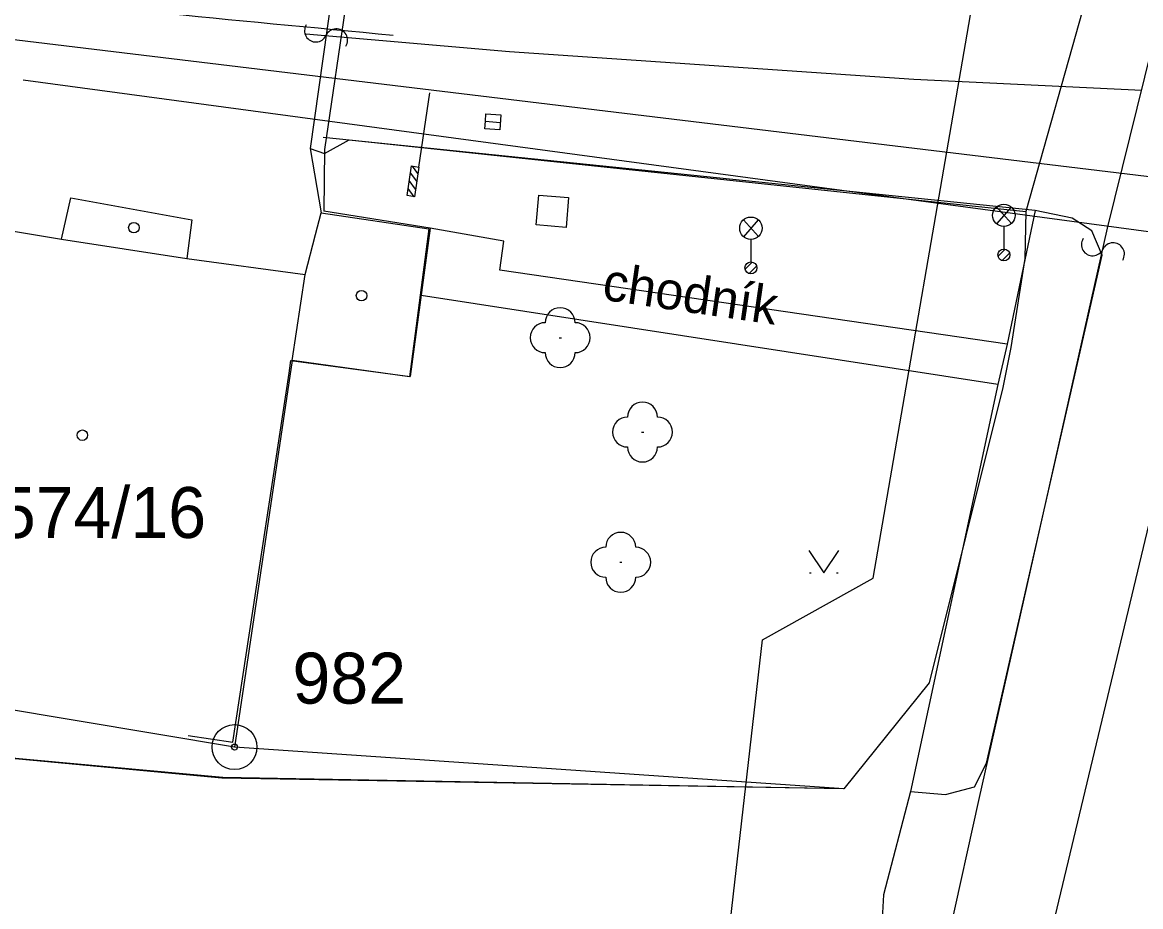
# Model space of a CAD drawing. Extents: x -469926 to -462499, y -1098642 to -1092733.
# Drawn here: x -465156.1 to -465118.77, y -1095142.43 to -1095112.91 of the extents above; entities that cross this region are included whole.
import ezdxf

# ---------------------------------------------------------------- set-up
doc = ezdxf.new("R2010")
doc.units = 0
for name, color, linetype in [('Vrstva 1', 7, 'Continuous'), ('Vrstva 12', 7, 'Continuous'), ('Vrstva 13', 7, 'Continuous'), ('Vrstva 16', 7, 'Continuous'), ('Vrstva 24', 7, 'Continuous'), ('Vrstva 25', 7, 'Continuous'), ('Vrstva 29', 7, 'Continuous'), ('Vrstva 34', 7, 'Continuous'), ('Vrstva 4', 7, 'Continuous'), ('Vrstva 40', 7, 'Continuous'), ('Vrstva 42', 7, 'Continuous'), ('Vrstva 50', 7, 'Continuous'), ('Vrstva 51', 7, 'Continuous'), ('Vrstva 55', 7, 'Continuous'), ('Vrstva 6', 7, 'Continuous'), ('Vrstva 8', 7, 'Continuous'), ('Vrstva 9', 7, 'Continuous')]:
    doc.layers.add(name, color=color, linetype=linetype)

msp = doc.modelspace()

# ---------------------------------------------------------------- linework, layer by layer
at = {"layer": 'Vrstva 1'}
for p, q in [((-465120.36, -1095111.25), (-465122.6, -1095119.22)), ((-465120.36, -1095111.25), (-465122.6, -1095119.22)), ((-465154.8, -1095120.14), (-465154.49, -1095118.77)), ((-465154.8, -1095120.14), (-465154.49, -1095118.77)), ((-465154.49, -1095118.77), (-465150.44, -1095119.5)), ((-465154.49, -1095118.77), (-465150.44, -1095119.5)), ((-465146.32, -1095119.99), (-465146.13, -1095119.26)), ((-465146.32, -1095119.99), (-465146.13, -1095119.26)), ((-465146.13, -1095119.26), (-465142.53, -1095119.8)), ((-465146.13, -1095119.26), (-465142.53, -1095119.8)), ((-465122.6, -1095119.22), (-465122.63, -1095120.79)), ((-465122.6, -1095119.22), (-465122.63, -1095120.79)), ((-465159.18, -1095119.42), (-465154.8, -1095120.14)), ((-465159.18, -1095119.42), (-465154.8, -1095120.14)), ((-465150.44, -1095119.5), (-465150.61, -1095120.79)), ((-465150.44, -1095119.5), (-465150.61, -1095120.79)), ((-465146.66, -1095121.32), (-465146.32, -1095119.99)), ((-465146.66, -1095121.32), (-465146.32, -1095119.99)), ((-465142.53, -1095119.8), (-465143.18, -1095124.74)), ((-465142.53, -1095119.8), (-465143.18, -1095124.74)), ((-465150.61, -1095120.79), (-465146.66, -1095121.32)), ((-465150.61, -1095120.79), (-465146.66, -1095121.32)), ((-465122.63, -1095120.79), (-465123.1, -1095123.76)), ((-465122.63, -1095120.79), (-465123.1, -1095123.76)), ((-465123.1, -1095123.76), (-465123.37, -1095125.1)), ((-465123.1, -1095123.76), (-465123.37, -1095125.1)), ((-465147.1, -1095124.19), (-465149.02, -1095137.1)), ((-465147.1, -1095124.19), (-465149.02, -1095137.1)), ((-465143.18, -1095124.74), (-465147.1, -1095124.19)), ((-465143.18, -1095124.74), (-465147.1, -1095124.19)), ((-465123.37, -1095125.1), (-465125.83, -1095134.96)), ((-465123.37, -1095125.1), (-465125.83, -1095134.96)), ((-465149.02, -1095137.1), (-465161.54, -1095135.01)), ((-465149.02, -1095137.1), (-465161.54, -1095135.01)), ((-465125.83, -1095134.96), (-465128.68, -1095138.49)), ((-465125.83, -1095134.96), (-465128.68, -1095138.49)), ((-465149.41, -1095138.12), (-465176.9, -1095135.6)), ((-465149.41, -1095138.12), (-465176.9, -1095135.6)), ((-465128.68, -1095138.49), (-465149.41, -1095138.12)), ((-465128.68, -1095138.49), (-465149.41, -1095138.12))]:
    msp.add_line(p, q, dxfattribs=at)
at = {"layer": 'Vrstva 12'}
for p, q in [((-465145.091, -1095110.866), (-465146.013, -1095117.149)), ((-465145.091, -1095110.866), (-465146.013, -1095117.149)), ((-465146.013, -1095117.149), (-465146.04, -1095119.215)), ((-465146.013, -1095117.149), (-465146.04, -1095119.215)), ((-465149.445, -1095138.137), (-465176.918, -1095135.57)), ((-465149.445, -1095138.137), (-465176.918, -1095135.57)), ((-465128.693, -1095138.498), (-465149.445, -1095138.137)), ((-465128.693, -1095138.498), (-465149.445, -1095138.137))]:
    msp.add_line(p, q, dxfattribs=at)
at = {"layer": 'Vrstva 13'}
for p, q in [((-465122.291, -1095119.186), (-465146.056, -1095116.752)), ((-465122.291, -1095119.186), (-465146.056, -1095116.752)), ((-465122.291, -1095119.186), (-465123.219, -1095123.65)), ((-465122.291, -1095119.186), (-465123.219, -1095123.65)), ((-465121.051, -1095119.441), (-465122.291, -1095119.186)), ((-465121.051, -1095119.441), (-465122.291, -1095119.186)), ((-465120.395, -1095119.863), (-465121.051, -1095119.441)), ((-465120.395, -1095119.863), (-465121.051, -1095119.441)), ((-465140.026, -1095120.216), (-465142.486, -1095119.774)), ((-465140.026, -1095120.216), (-465142.486, -1095119.774)), ((-465120.05, -1095120.681), (-465120.395, -1095119.863)), ((-465120.05, -1095120.681), (-465120.395, -1095119.863)), ((-465140.167, -1095121.185), (-465140.026, -1095120.216)), ((-465140.167, -1095121.185), (-465140.026, -1095120.216)), ((-465123.909, -1095137.634), (-465120.05, -1095120.681)), ((-465123.909, -1095137.634), (-465120.05, -1095120.681)), ((-465123.219, -1095123.65), (-465140.167, -1095121.185)), ((-465123.219, -1095123.65), (-465140.167, -1095121.185)), ((-465123.53, -1095124.996), (-465142.792, -1095122.024)), ((-465123.53, -1095124.996), (-465142.792, -1095122.024)), ((-465123.219, -1095123.65), (-465123.53, -1095124.996)), ((-465123.219, -1095123.65), (-465123.53, -1095124.996)), ((-465123.53, -1095124.996), (-465126.451, -1095138.585)), ((-465123.53, -1095124.996), (-465126.451, -1095138.585)), ((-465124.318, -1095138.424), (-465123.909, -1095137.634)), ((-465124.318, -1095138.424), (-465123.909, -1095137.634)), ((-465125.28, -1095138.682), (-465124.318, -1095138.424)), ((-465125.28, -1095138.682), (-465124.318, -1095138.424)), ((-465126.451, -1095138.585), (-465127.347, -1095142.036)), ((-465126.451, -1095138.585), (-465127.347, -1095142.036)), ((-465126.451, -1095138.585), (-465125.28, -1095138.682)), ((-465126.451, -1095138.585), (-465125.28, -1095138.682)), ((-465127.347, -1095142.036), (-465127.413, -1095143.034)), ((-465127.347, -1095142.036), (-465127.413, -1095143.034))]:
    msp.add_line(p, q, dxfattribs=at)
at = {"layer": 'Vrstva 16'}
for p, q in [((-465127.699, -1095131.466), (-465124.003, -1095110.043)), ((-465127.699, -1095131.466), (-465124.003, -1095110.043)), ((-465131.396, -1095133.526), (-465127.699, -1095131.466)), ((-465131.396, -1095133.526), (-465127.699, -1095131.466)), ((-465134.271, -1095158.658), (-465131.396, -1095133.526)), ((-465134.271, -1095158.658), (-465131.396, -1095133.526))]:
    msp.add_line(p, q, dxfattribs=at)
for points in [[(-465140.646, -1095116.21), (-465140.627, -1095115.961), (-465140.128, -1095115.998), (-465140.165, -1095116.497), (-465140.664, -1095116.46), (-465140.646, -1095116.21), (-465140.146, -1095116.248)], [(-465140.646, -1095116.21), (-465140.627, -1095115.961), (-465140.128, -1095115.998), (-465140.165, -1095116.497), (-465140.664, -1095116.46), (-465140.646, -1095116.21), (-465140.146, -1095116.248)], [(-465138.863, -1095118.67), (-465137.867, -1095118.756), (-465137.953, -1095119.752), (-465138.949, -1095119.666), (-465138.863, -1095118.67)], [(-465138.863, -1095118.67), (-465137.867, -1095118.756), (-465137.953, -1095119.752), (-465138.949, -1095119.666), (-465138.863, -1095118.67)]]:
    msp.add_lwpolyline(points, dxfattribs=at)
at = {"layer": 'Vrstva 24'}
for radius in [0.75, 0.75, 0.1, 0.1]:
    msp.add_circle((-465149.02, -1095137.1), radius, dxfattribs=at)
at = {"layer": 'Vrstva 25'}
msp.add_circle((-465154.1, -1095126.69), 0.175, dxfattribs=at)
msp.add_circle((-465154.1, -1095126.69), 0.175, dxfattribs=at)
at = {"layer": 'Vrstva 29'}
for centre in [(-465152.38, -1095119.76), (-465152.38, -1095119.76), (-465144.78, -1095122.03), (-465144.78, -1095122.03)]:
    msp.add_circle(centre, 0.175, dxfattribs=at)
at = {"layer": 'Vrstva 34'}
for p, q in [((-465142.867, -1095117.737), (-465142.504, -1095115.263)), ((-465142.867, -1095117.737), (-465142.504, -1095115.263)), ((-465143.26, -1095118.69), (-465143.115, -1095117.7)), ((-465143.26, -1095118.69), (-465143.115, -1095117.7)), ((-465143.115, -1095117.7), (-465142.867, -1095117.737)), ((-465143.115, -1095117.7), (-465142.867, -1095117.737)), ((-465142.898, -1095117.947), (-465143.077, -1095117.706)), ((-465142.898, -1095117.947), (-465143.077, -1095117.706)), ((-465142.867, -1095117.737), (-465143.012, -1095118.727)), ((-465142.867, -1095117.737), (-465143.012, -1095118.727)), ((-465142.975, -1095118.471), (-465143.186, -1095118.188)), ((-465142.975, -1095118.471), (-465143.186, -1095118.188)), ((-465142.936, -1095118.209), (-465143.147, -1095117.925)), ((-465142.936, -1095118.209), (-465143.147, -1095117.925)), ((-465143.019, -1095118.726), (-465143.225, -1095118.45)), ((-465143.019, -1095118.726), (-465143.225, -1095118.45)), ((-465143.012, -1095118.727), (-465143.26, -1095118.69)), ((-465143.012, -1095118.727), (-465143.26, -1095118.69))]:
    msp.add_line(p, q, dxfattribs=at)
msp.add_lwpolyline([(-465143.26, -1095118.69), (-465143.115, -1095117.7), (-465142.867, -1095117.737), (-465143.012, -1095118.727)], close=True, dxfattribs=at)
msp.add_lwpolyline([(-465143.26, -1095118.69), (-465143.115, -1095117.7), (-465142.867, -1095117.737), (-465143.012, -1095118.727)], close=True, dxfattribs=at)
at = {"layer": 'Vrstva 4'}
for p, q in [((-465145.61, -1095110.84), (-465146.5, -1095117.12)), ((-465145.61, -1095110.84), (-465146.5, -1095117.12)), ((-465119.87, -1095119.78), (-465118.38, -1095113.75)), ((-465119.87, -1095119.78), (-465118.38, -1095113.75)), ((-465146.5, -1095117.12), (-465146.02, -1095117.29)), ((-465146.5, -1095117.12), (-465146.13, -1095119.26)), ((-465146.5, -1095117.12), (-465146.02, -1095117.29)), ((-465146.5, -1095117.12), (-465146.13, -1095119.26)), ((-465146.02, -1095117.29), (-465145.19, -1095116.83)), ((-465146.02, -1095117.29), (-465145.19, -1095116.83)), ((-465145.19, -1095116.83), (-465122.6, -1095119.22)), ((-465145.19, -1095116.83), (-465122.6, -1095119.22)), ((-465124.17, -1095138.89), (-465119.87, -1095119.78)), ((-465124.17, -1095138.89), (-465119.87, -1095119.78)), ((-465154.8, -1095120.14), (-465150.61, -1095120.79)), ((-465154.8, -1095120.14), (-465150.61, -1095120.79)), ((-465147.1, -1095124.19), (-465146.66, -1095121.32)), ((-465147.1, -1095124.19), (-465146.66, -1095121.32)), ((-465128.68, -1095138.49), (-465149.02, -1095137.1)), ((-465128.68, -1095138.49), (-465149.02, -1095137.1)), ((-465127.33, -1095153.25), (-465124.17, -1095138.89)), ((-465127.33, -1095153.25), (-465124.17, -1095138.89))]:
    msp.add_line(p, q, dxfattribs=at)
at = {"layer": 'Vrstva 40'}
msp.add_line((-465184.312, -1095110.112), (-465110.175, -1095119.049), dxfattribs=at)
msp.add_line((-465184.312, -1095110.112), (-465110.175, -1095119.049), dxfattribs=at)
at = {"layer": 'Vrstva 42'}
msp.add_line((-465116.073, -1095120.227), (-465156.075, -1095114.832), dxfattribs=at)
msp.add_line((-465116.073, -1095120.227), (-465156.075, -1095114.832), dxfattribs=at)
at = {"layer": 'Vrstva 51'}
for centre, radius, start, end in [((-465146.306, -1095113.186), 0.376, 148.4604, 334.7715), ((-465146.306, -1095113.186), 0.376, 148.4604, 334.7715), ((-465145.623, -1095113.503), 0.377, 327.7843, 155.4475), ((-465145.623, -1095113.503), 0.377, 327.7843, 155.4475), ((-465120.369, -1095120.324), 0.376, 148.4604, 334.7715), ((-465120.369, -1095120.324), 0.376, 148.4604, 334.7715), ((-465119.686, -1095120.641), 0.377, 327.7843, 155.4475), ((-465119.686, -1095120.641), 0.377, 327.7843, 155.4475)]:
    msp.add_arc(centre, radius, start, end, dxfattribs=at)
at = {"layer": 'Vrstva 55'}
msp.add_spline([(-465270.291, -1095095.09), (-465242.887, -1095100.902), (-465199.855, -1095106.951), (-465170.688, -1095110.499), (-465159.748, -1095111.741), (-465143.719, -1095113.334)], degree=3, dxfattribs=at)
at = {"layer": 'Vrstva 6'}
for p, q in [((-465139.84, -1095113.894), (-465146.635, -1095113.297)), ((-465139.84, -1095113.894), (-465146.635, -1095113.297)), ((-465126.335, -1095114.81), (-465139.84, -1095113.894)), ((-465126.335, -1095114.81), (-465139.84, -1095113.894)), ((-465118.728, -1095115.183), (-465126.335, -1095114.81)), ((-465118.728, -1095115.183), (-465126.335, -1095114.81)), ((-465142.486, -1095119.774), (-465146.04, -1095119.215)), ((-465142.486, -1095119.774), (-465146.04, -1095119.215)), ((-465123.58, -1095119.07), (-465123.083, -1095119.626)), ((-465123.58, -1095119.07), (-465123.083, -1095119.626)), ((-465123.572, -1095119.634), (-465123.08, -1095119.074)), ((-465123.572, -1095119.634), (-465123.08, -1095119.074)), ((-465132.026, -1095119.5), (-465131.529, -1095120.056)), ((-465132.026, -1095119.5), (-465131.529, -1095120.056)), ((-465132.018, -1095120.064), (-465131.526, -1095119.504)), ((-465132.018, -1095120.064), (-465131.526, -1095119.504)), ((-465123.333, -1095119.723), (-465123.333, -1095120.473)), ((-465123.333, -1095119.723), (-465123.333, -1095120.473)), ((-465142.486, -1095119.774), (-465143.16, -1095124.733)), ((-465142.486, -1095119.774), (-465143.16, -1095124.733)), ((-465131.779, -1095120.153), (-465131.779, -1095120.903)), ((-465131.779, -1095120.153), (-465131.779, -1095120.903)), ((-465123.528, -1095120.713), (-465123.293, -1095120.478)), ((-465123.528, -1095120.713), (-465123.293, -1095120.478)), ((-465123.394, -1095120.862), (-465123.144, -1095120.612)), ((-465123.394, -1095120.862), (-465123.144, -1095120.612)), ((-465131.974, -1095121.143), (-465131.739, -1095120.908)), ((-465131.974, -1095121.143), (-465131.739, -1095120.908)), ((-465131.84, -1095121.292), (-465131.59, -1095121.042)), ((-465131.84, -1095121.292), (-465131.59, -1095121.042)), ((-465147.194, -1095124.623), (-465147.136, -1095124.193)), ((-465147.194, -1095124.623), (-465147.136, -1095124.193)), ((-465147.136, -1095124.193), (-465143.16, -1095124.733)), ((-465147.136, -1095124.193), (-465143.16, -1095124.733)), ((-465149.082, -1095136.941), (-465147.194, -1095124.623)), ((-465149.082, -1095136.941), (-465147.194, -1095124.623)), ((-465150.565, -1095136.714), (-465149.082, -1095136.941)), ((-465150.565, -1095136.714), (-465149.082, -1095136.941))]:
    msp.add_line(p, q, dxfattribs=at)
for centre, radius in [((-465123.334, -1095119.349), 0.374), ((-465123.334, -1095119.349), 0.374), ((-465131.78, -1095119.779), 0.374), ((-465131.78, -1095119.779), 0.374), ((-465123.333, -1095120.673), 0.2), ((-465123.333, -1095120.673), 0.2), ((-465123.333, -1095120.673), 0.2), ((-465123.333, -1095120.673), 0.2), ((-465131.779, -1095121.103), 0.2), ((-465131.779, -1095121.103), 0.2), ((-465131.779, -1095121.103), 0.2), ((-465131.779, -1095121.103), 0.2)]:
    msp.add_circle(centre, radius, dxfattribs=at)
at = {"layer": 'Vrstva 8'}
msp.add_line((-465132.167, -1095186.919), (-465109.584, -1095092.373), dxfattribs=at)
msp.add_line((-465132.167, -1095186.919), (-465109.584, -1095092.373), dxfattribs=at)
at = {"layer": 'Vrstva 9'}
for p, q in [((-465138.178, -1095123.434), (-465138.106, -1095123.434)), ((-465138.178, -1095123.434), (-465138.106, -1095123.434)), ((-465135.43, -1095126.584), (-465135.358, -1095126.584)), ((-465135.43, -1095126.584), (-465135.358, -1095126.584)), ((-465136.156, -1095130.933), (-465136.084, -1095130.933)), ((-465136.156, -1095130.933), (-465136.084, -1095130.933)), ((-465129.819, -1095131.283), (-465129.769, -1095131.283)), ((-465129.819, -1095131.283), (-465129.769, -1095131.283)), ((-465128.919, -1095131.283), (-465128.869, -1095131.283)), ((-465128.919, -1095131.283), (-465128.869, -1095131.283))]:
    msp.add_line(p, q, dxfattribs=at)
msp.add_lwpolyline([(-465129.844, -1095130.533), (-465129.344, -1095131.283), (-465128.844, -1095130.533)], dxfattribs=at)
msp.add_lwpolyline([(-465129.844, -1095130.533), (-465129.344, -1095131.283), (-465128.844, -1095130.533)], dxfattribs=at)
for centre, start, end in [((-465138.148, -1095122.933), 0, 180), ((-465138.148, -1095122.933), 0, 180), ((-465138.648, -1095123.433), 90, 270), ((-465138.648, -1095123.433), 90, 270), ((-465137.648, -1095123.433), 270, 90), ((-465137.648, -1095123.433), 270, 90), ((-465138.148, -1095123.933), 180, 0), ((-465138.148, -1095123.933), 180, 0), ((-465135.399, -1095126.083), 0, 180), ((-465135.399, -1095126.083), 0, 180), ((-465135.899, -1095126.583), 90, 270), ((-465135.899, -1095126.583), 90, 270), ((-465134.899, -1095126.583), 270, 90), ((-465134.899, -1095126.583), 270, 90), ((-465135.399, -1095127.083), 180, 0), ((-465135.399, -1095127.083), 180, 0), ((-465136.126, -1095130.432), 0, 180), ((-465136.126, -1095130.432), 0, 180), ((-465136.626, -1095130.932), 90, 270), ((-465136.626, -1095130.932), 90, 270), ((-465135.626, -1095130.932), 270, 90), ((-465135.626, -1095130.932), 270, 90), ((-465136.126, -1095131.432), 180, 0), ((-465136.126, -1095131.432), 180, 0)]:
    msp.add_arc(centre, 0.5, start, end, dxfattribs=at)

# ---------------------------------------------------------------- texts
at = {"layer": 'Vrstva 13'}
msp.add_text('chodník', height=1.25, rotation=351.7246, dxfattribs=at).set_placement((-465136.779, -1095122.16))
msp.add_text('chodník', height=1.25, rotation=351.7246, dxfattribs=at).set_placement((-465136.779, -1095122.16))
at = {"layer": 'Vrstva 50'}
for s, p in [('2574/16', (-465158.187, -1095130.12)), ('982', (-465147.086, -1095135.65))]:
    msp.add_text(s, height=1.7, dxfattribs=at).set_placement(p)

doc.saveas('drawing.dxf')
